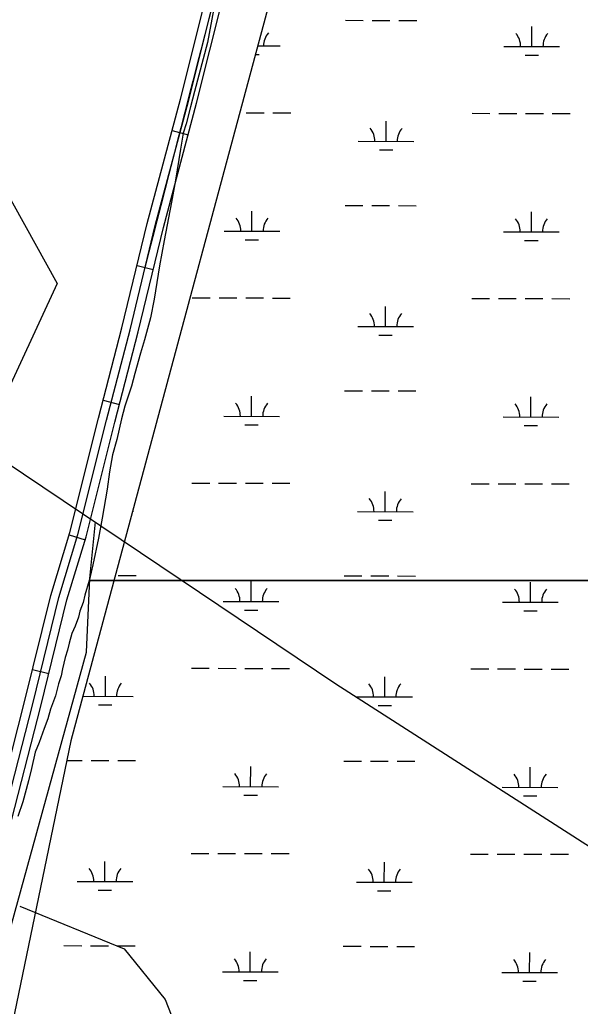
# Model space of a CAD drawing. Extents: x 3177385 to 3215275, y 903885 to 929304.
# Drawn here: x 3184831 to 3185838, y 921988 to 923760 of the extents above; entities that cross this region are included whole.
import ezdxf

# ---------------------------------------------------------------- set-up
doc = ezdxf.new("R2010")
doc.units = 0
for name, color, linetype in [('V-ROAD-CNTR', 7, 'Continuous'), ('V-SITE-VEGE', 7, 'Continuous'), ('V-TOPO-SHOR', 7, 'Continuous'), ('V-WETL-SWMP', 7, 'Continuous')]:
    doc.layers.add(name, color=color, linetype=linetype)

msp = doc.modelspace()

# ---------------------------------------------------------------- linework, layer by layer
at = {"layer": 'V-ROAD-CNTR'}
for p, q in [((3185104.8, 923561.2), (3185133.8, 923553.4)), ((3185041.9, 923318.8), (3185071.1, 923311.8)), ((3184981, 923076.6), (3185010.1, 923069.1)), ((3184920, 922834.8), (3184948.7, 922826.1)), ((3184854.3, 922592.9), (3184883.5, 922585.7))]:
    msp.add_line(p, q, dxfattribs=at)
for points in [[(3184781.9, 922308.2), (3184840, 922534.7), (3184887, 922726), (3184921.4, 922839.4), (3184972.7, 923044.7), (3185014.8, 923206.8), (3185060.2, 923394.2), (3185119.9, 923617.7), (3185167.8, 923808.9), (3185247.5, 924120.3), (3185319.6, 924399.1), (3185351, 924530.3)], [(3184810.9, 922300.7), (3184869.1, 922527.4), (3184916, 922718.1), (3184950.3, 922831.4), (3185001.8, 923037.3), (3185043.9, 923199.5), (3185089.3, 923386.8), (3185148.9, 923610.2), (3185196.8, 923801.6), (3185276.5, 924112.8), (3185348.7, 924391.9), (3185378.2, 924518.6)], [(3184796.4, 922304.4), (3184854.6, 922531.1), (3184901.5, 922722.1), (3184935.8, 922835.4), (3184987.3, 923041), (3185029.3, 923203.1), (3185074.7, 923390.5), (3185134.4, 923613.9), (3185182.3, 923805.3), (3185262, 924116.5), (3185334.2, 924395.5), (3185362.2, 924514.2)]]:
    msp.add_lwpolyline(points, dxfattribs=at)
msp.add_spline([(3186131.9, 927517.9), (3186118.3, 927462.5), (3185979.7, 926927.9), (3185822.4, 926316), (3185608.4, 925484.9), (3185469.7, 924939.2), (3185284.8, 924208.3), (3185055.9, 923315.2)], degree=3, dxfattribs=at)
at = {"layer": 'V-SITE-VEGE'}
for p, q in [((3185179.4, 923777.3), (3185168.3, 923719.5)), ((3185168.3, 923719.5), (3185145.1, 923631.3)), ((3185145.1, 923631.3), (3185138, 923603.9)), ((3185138, 923603.9), (3185129.9, 923573.5)), ((3185129.9, 923573.5), (3185124.8, 923556.3)), ((3185124.8, 923556.3), (3185119.8, 923527.9)), ((3185119.8, 923527.9), (3185110.7, 923472.2)), ((3185110.7, 923472.2), (3185103.7, 923432.7)), ((3185103.7, 923432.7), (3185090.5, 923363.8)), ((3185090.5, 923363.8), (3185082.5, 923318.2)), ((3185082.5, 923318.2), (3185072.4, 923258.4)), ((3185072.4, 923258.4), (3185066.3, 923224.9)), ((3185066.3, 923224.9), (3185055.2, 923185.4)), ((3185055.2, 923185.4), (3185048.1, 923161.1)), ((3185048.1, 923161.1), (3185038, 923124.6)), ((3185038, 923124.6), (3185031.9, 923102.3)), ((3185031.9, 923102.3), (3185019.8, 923065.8)), ((3185019.8, 923065.8), (3185013.8, 923043.5)), ((3185013.8, 923043.5), (3185005.7, 923006)), ((3185005.7, 923006), (3184997.6, 922978.6)), ((3184997.6, 922978.6), (3184992.5, 922948.2)), ((3184992.5, 922948.2), (3184988.5, 922916.8)), ((3184988.5, 922916.8), (3184979.4, 922865.1)), ((3184979.4, 922865.1), (3184972.4, 922828.7)), ((3184972.4, 922828.7), (3184962.3, 922781)), ((3184962.3, 922781), (3184956.2, 922754.7)), ((3184956.2, 922754.7), (3184955.7, 922753)), ((3184955.7, 922753), (3186067.8, 922753))]:
    msp.add_line(p, q, dxfattribs=at)
for points in [[(3184955.7, 922753), (3184948.1, 922726.3), (3184945.1, 922713.1), (3184939, 922697.9), (3184937, 922686.8), (3184930.9, 922670.6), (3184924.9, 922657.4), (3184919.8, 922640.1), (3184916.8, 922628), (3184912.7, 922614.8), (3184907.7, 922594.5), (3184905.7, 922581.4), (3184900.6, 922567.2), (3184895.6, 922545.9), (3184886.4, 922521.6), (3184881.4, 922504.3), (3184875.3, 922487.1), (3184866.2, 922461.8), (3184859.1, 922444.5), (3184852.1, 922415.1), (3184847, 922392.8), (3184836.9, 922355.3), (3184827.8, 922329)], [(3187352.4, 922753), (3186176.1, 922753), (3186151.6, 922711.4), (3186050.1, 922588.1), (3185963.1, 922501), (3185912.4, 922501), (3185934.1, 922530), (3185984.9, 922595.3), (3186035.6, 922667.8), (3186057.4, 922718.6), (3186064.6, 922747.6), (3186067.8, 922753), (3184955.7, 922753)]]:
    msp.add_lwpolyline(points, dxfattribs=at)
at = {"layer": 'V-TOPO-SHOR'}
for points in [[(3184222.2, 925027.3), (3184393.1, 924311.5), (3184540.4, 924046.6), (3184634.8, 923752.2), (3184780.7, 923498.4), (3184898.5, 923286.5), (3184791.6, 923057.2), (3184803, 922967.9), (3185398.9, 922567.3), (3185856.3, 922273.9), (3185945.2, 922466.9), (3186132.9, 922774.6), (3186317.9, 923013.8), (3186451.7, 923121.7), (3186547.9, 923168.1), (3186674.3, 923422.5), (3186746.8, 923477.2), (3186957.3, 923606.2), (3187116, 923785.4)], [(3183839.3, 919457.8), (3184024.2, 919705.7), (3184171, 919948.8), (3184293.1, 920204.1), (3184373.2, 920485.1), (3184469.5, 920760.4), (3184563.6, 921174.6), (3184681.3, 921645.9), (3184950.8, 922624), (3184957.1, 922756.3), (3184967.3, 922858.1)], [(3184831.2, 922167.8), (3185018.9, 922091.2), (3185092.4, 922000.1), (3185138.4, 921882.2), (3185193, 921757.7), (3185236.2, 921600.8), (3185272.6, 921497.2), (3185300.5, 921400.2), (3185319, 921255.6), (3185322.2, 921109), (3185321.7, 920931.1), (3185299.4, 920742.6), (3185229.5, 920563.5), (3185066.9, 920140.5), (3185016.7, 920049.1)]]:
    msp.add_lwpolyline(points, dxfattribs=at)
at = {"layer": 'V-WETL-SWMP'}
for p, q in [((3185416.3, 923759.2), (3185448.3, 923759.1)), ((3185464.3, 923759.1), (3185496.3, 923759)), ((3185512.3, 923759), (3185544.3, 923758.9)), ((3185751, 923712), (3185751.1, 923748)), ((3185258.4, 923713.2), (3185299.1, 923713.1)), ((3185701, 923712.1), (3185801, 923711.9)), ((3185254.3, 923697.7), (3185261.1, 923697.7)), ((3185739, 923696.6), (3185763, 923696.5)), ((3185238, 923593.1), (3185270, 923593.1)), ((3185286, 923593), (3185318, 923592.9)), ((3185489.2, 923541.8), (3185489.3, 923577.8)), ((3185643.9, 923592.2), (3185675.9, 923592.1)), ((3185691.9, 923592.1), (3185723.9, 923592)), ((3185739.9, 923592), (3185771.9, 923591.9)), ((3185787.9, 923591.9), (3185819.9, 923591.8)), ((3185439.2, 923541.9), (3185539.2, 923541.7)), ((3185477.2, 923526.4), (3185501.2, 923526.3)), ((3185248.4, 923380.5), (3185248.4, 923416.5)), ((3185415.5, 923426.5), (3185447.5, 923426.5)), ((3185463.5, 923426.4), (3185495.5, 923426.4)), ((3185511.5, 923426.3), (3185543.5, 923426.2)), ((3185750.3, 923379.3), (3185750.3, 923415.3)), ((3185198.4, 923380.6), (3185298.4, 923380.4)), ((3185236.3, 923365.1), (3185260.3, 923365)), ((3185700.3, 923379.4), (3185800.3, 923379.2)), ((3185738.2, 923363.9), (3185762.2, 923363.9)), ((3185141.2, 923260.7), (3185173.2, 923260.6)), ((3185189.2, 923260.6), (3185221.2, 923260.5)), ((3185237.2, 923260.5), (3185269.2, 923260.4)), ((3185285.2, 923260.3), (3185317.2, 923260.3)), ((3185643.1, 923259.5), (3185675.1, 923259.4)), ((3185691.1, 923259.4), (3185723.1, 923259.3)), ((3185739.1, 923259.3), (3185771.1, 923259.2)), ((3185787.1, 923259.2), (3185819.1, 923259.1)), ((3185488.4, 923209.1), (3185488.5, 923245.1)), ((3185438.4, 923209.2), (3185538.4, 923209)), ((3185476.4, 923193.7), (3185500.4, 923193.7)), ((3185247.6, 923047.8), (3185247.7, 923083.8)), ((3185414.8, 923093.9), (3185446.8, 923093.8)), ((3185462.8, 923093.8), (3185494.8, 923093.7)), ((3185510.8, 923093.6), (3185542.8, 923093.6)), ((3185749.5, 923046.7), (3185749.6, 923082.7)), ((3185197.6, 923047.9), (3185297.6, 923047.7)), ((3185699.5, 923046.8), (3185799.5, 923046.5)), ((3185235.5, 923032.4), (3185259.5, 923032.4)), ((3185737.5, 923031.3), (3185761.5, 923031.2)), ((3185140.5, 922928), (3185172.5, 922927.9)), ((3185188.5, 922927.9), (3185220.5, 922927.8)), ((3185236.5, 922927.8), (3185268.5, 922927.7)), ((3185284.5, 922927.7), (3185316.5, 922927.6)), ((3185642.4, 922926.8), (3185674.4, 922926.8)), ((3185690.4, 922926.7), (3185722.4, 922926.7)), ((3185738.4, 922926.6), (3185770.4, 922926.5)), ((3185786.4, 922926.5), (3185818.4, 922926.4)), ((3185487.7, 922876.5), (3185487.7, 922912.5)), ((3185033.9, 922877.5), (3185035.8, 922877.5)), ((3185437.7, 922876.6), (3185537.7, 922876.3)), ((3185475.6, 922861.1), (3185499.6, 922861)), ((3185008.1, 922762.1), (3185040.1, 922762.1)), ((3185414, 922761.2), (3185446, 922761.1)), ((3185462, 922761.1), (3185494, 922761)), ((3185510, 922761), (3185542, 922760.9)), ((3185246.8, 922715.2), (3185246.9, 922751.2)), ((3185748.7, 922714), (3185748.8, 922750)), ((3185196.8, 922715.3), (3185296.8, 922715)), ((3185698.7, 922714.1), (3185798.7, 922713.9)), ((3185234.8, 922699.8), (3185258.8, 922699.7)), ((3185736.7, 922698.6), (3185760.7, 922698.5)), ((3185139.7, 922595.3), (3185171.7, 922595.3)), ((3185187.7, 922595.2), (3185219.7, 922595.1)), ((3185235.7, 922595.1), (3185267.7, 922595)), ((3185283.7, 922595), (3185315.7, 922594.9)), ((3185641.6, 922594.2), (3185673.6, 922594.1)), ((3185689.6, 922594.1), (3185721.6, 922594)), ((3185737.6, 922593.9), (3185769.6, 922593.9)), ((3185785.6, 922593.8), (3185817.6, 922593.8)), ((3184985, 922544.9), (3184985.1, 922580.9)), ((3185486.9, 922543.8), (3185487, 922579.8)), ((3184944.5, 922545), (3185035, 922544.8)), ((3185436.9, 922543.9), (3185536.9, 922543.7)), ((3184972.9, 922529.5), (3184996.9, 922529.5)), ((3185474.8, 922528.4), (3185498.8, 922528.3)), ((3184915.7, 922429.7), (3184943.3, 922429.6)), ((3184959.3, 922429.6), (3184991.3, 922429.5)), ((3185007.3, 922429.5), (3185039.3, 922429.4)), ((3185413.2, 922428.5), (3185445.2, 922428.4)), ((3185461.2, 922428.4), (3185493.2, 922428.3)), ((3185509.2, 922428.3), (3185541.2, 922428.2)), ((3185246, 922382.5), (3185246.1, 922418.5)), ((3185747.9, 922381.3), (3185748, 922417.3)), ((3185196, 922382.6), (3185296, 922382.4)), ((3185697.9, 922381.4), (3185797.9, 922381.2)), ((3185234, 922367.1), (3185258, 922367)), ((3185735.9, 922365.9), (3185759.9, 922365.9)), ((3184984.2, 922212.3), (3184984.3, 922248.3)), ((3185138.9, 922262.7), (3185170.9, 922262.6)), ((3185186.9, 922262.5), (3185218.9, 922262.5)), ((3185234.9, 922262.4), (3185266.9, 922262.4)), ((3185282.9, 922262.3), (3185314.9, 922262.2)), ((3185486.1, 922211.1), (3185486.2, 922247.1)), ((3185640.8, 922261.5), (3185672.8, 922261.4)), ((3185688.8, 922261.4), (3185720.8, 922261.3)), ((3185736.8, 922261.3), (3185768.8, 922261.2)), ((3185784.8, 922261.2), (3185816.8, 922261.1)), ((3184934.2, 922212.4), (3185034.2, 922212.2)), ((3185436.1, 922211.2), (3185536.1, 922211)), ((3184972.2, 922196.9), (3184996.2, 922196.8)), ((3185474.1, 922195.7), (3185498.1, 922195.6)), ((3184910.5, 922097), (3184942.5, 922096.9)), ((3184958.5, 922096.9), (3184990.5, 922096.8)), ((3185006.5, 922096.8), (3185038.5, 922096.7)), ((3185412.4, 922095.8), (3185444.4, 922095.8)), ((3185460.4, 922095.7), (3185492.4, 922095.7)), ((3185508.4, 922095.6), (3185540.4, 922095.5)), ((3185245.3, 922049.8), (3185245.3, 922085.8)), ((3185747.2, 922048.6), (3185747.3, 922084.6)), ((3185195.3, 922049.9), (3185295.3, 922049.7)), ((3185233.2, 922034.4), (3185257.2, 922034.3)), ((3185697.2, 922048.8), (3185797.2, 922048.5)), ((3185735.1, 922033.2), (3185759.1, 922033.2))]:
    msp.add_line(p, q, dxfattribs=at)
msp.add_lwpolyline([(3189346.9, 926445.2), (3189121.3, 926440.8), (3189015.1, 926449.6), (3188594.9, 926449.6), (3188073, 926445.2), (3187913.8, 926396.4), (3187564.3, 926396.4), (3187436.1, 926405.2), (3187316.6, 926392), (3187213.5, 926394.1), (3187114.9, 926390.4), (3187014.5, 926385), (3186852.2, 926352.1), (3185947, 926370.2), (3185792.8, 925815.6), (3185386.8, 924191), (3184922.9, 922464.8), (3184676.5, 921275.3)], dxfattribs=at)
for centre, start, end in [((3185304.4, 923713.5), 139.0948, 180.6385), ((3185695.8, 923712.6), 359.0948, 40.6385), ((3185806.3, 923712.4), 139.0948, 180.6385), ((3185434, 923542.4), 359.0948, 40.6385), ((3185544.5, 923542.1), 139.0948, 180.6385), ((3185193.1, 923381.1), 359.0948, 40.6385), ((3185303.6, 923380.8), 139.0948, 180.6385), ((3185695, 923379.9), 359.0948, 40.6385), ((3185805.5, 923379.7), 139.0948, 180.6385), ((3185433.2, 923209.7), 359.0948, 40.6385), ((3185543.7, 923209.5), 139.0948, 180.6385), ((3185192.3, 923048.4), 359.0948, 40.6385), ((3185302.8, 923048.2), 139.0948, 180.6385), ((3185694.2, 923047.3), 359.0948, 40.6385), ((3185804.7, 923047), 139.0948, 180.6385), ((3185432.4, 922877.1), 359.0948, 40.6385), ((3185542.9, 922876.8), 139.0948, 180.6385), ((3185191.6, 922715.8), 359.0948, 40.6385), ((3185302.1, 922715.5), 139.0948, 180.6385), ((3185693.5, 922714.6), 359.0948, 40.6385), ((3185804, 922714.3), 139.0948, 180.6385), ((3184929.7, 922545.6), 359.0948, 40.6385), ((3185040.2, 922545.3), 139.0948, 180.6385), ((3185431.6, 922544.4), 359.0948, 40.6385), ((3185542.1, 922544.1), 139.0948, 180.6385), ((3185190.8, 922383.1), 359.0948, 40.6385), ((3185301.3, 922382.8), 139.0948, 180.6385), ((3185692.7, 922381.9), 359.0948, 40.6385), ((3185803.2, 922381.7), 139.0948, 180.6385), ((3184929, 922212.9), 359.0948, 40.6385), ((3185039.4, 922212.6), 139.0948, 180.6385), ((3185430.9, 922211.7), 359.0948, 40.6385), ((3185541.4, 922211.5), 139.0948, 180.6385), ((3185190, 922050.4), 359.0948, 40.6385), ((3185300.5, 922050.2), 139.0948, 180.6385), ((3185691.9, 922049.2), 359.0948, 40.6385), ((3185802.4, 922049), 139.0948, 180.6385)]:
    msp.add_arc(centre, 35.2, start, end, dxfattribs=at)

doc.saveas('drawing.dxf')
